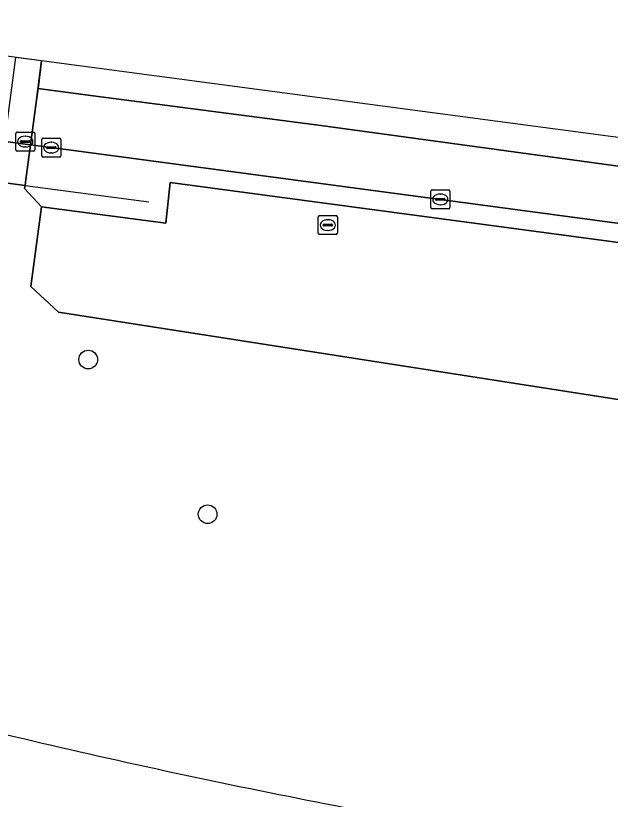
# Model space of a CAD drawing. Extents: x 161258 to 161838, y 380833 to 381727.
# Drawn here: x 161411.42 to 161442.58, y 381667.49 to 381708.56 of the extents above; entities that cross this region are included whole.
import ezdxf

# ---------------------------------------------------------------- set-up
doc = ezdxf.new("R2010")
doc.units = 0
for name, color, linetype in [('IMGEO_Berm_groen', 7, 'Continuous'), ('IMGEO_Boom', 7, 'Continuous'), ('IMGEO_Dek', 7, 'Continuous'), ('IMGEO_Hek', 7, 'Continuous'), ('IMGEO_Kolk', 7, 'Continuous'), ('IMGEO_Rijbaan_lokaal_open', 7, 'Continuous'), ('IMGEO_Rijbaan_regionaal_gesloten', 7, 'Continuous'), ('IMGEO_Rioolput', 7, 'Continuous')]:
    doc.layers.add(name, color=color, linetype=linetype)

msp = doc.modelspace()

# ---------------------------------------------------------------- linework, layer by layer
at = {"layer": 'IMGEO_Berm_groen'}
for points in [[(161412.782, 381706.187), (161411.419, 381706.368), (161410.176, 381697.093), (161407.987, 381697.364), (161406.223, 381684.377), (161405.44, 381678.388)], [(161590.516, 381670.535), (161590.884, 381670.486), (161591.126, 381672.369), (161590.075, 381672.415), (161569.243, 381673.332), (161553.615, 381674.625), (161541.328, 381675.861), (161500, 381680.965), (161479.26, 381683.527), (161448.242, 381687.62), (161413.662, 381693.013), (161412.207, 381694.368), (161412.767, 381698.536), (161411.889, 381699.505), (161411.91, 381699.657), (161411.957, 381699.966), (161412.199, 381701.786), (161412.495, 381704.012), (161412.591, 381704.741), (161412.782, 381706.187)], [(161555.208, 381682.652), (161534.802, 381685.416), (161514.402, 381688.138), (161500, 381690.051), (161493.724, 381690.885), (161474.493, 381693.446), (161433.673, 381698.93), (161413.286, 381701.641), (161412.199, 381701.786), (161411.957, 381699.966), (161411.91, 381699.657), (161411.889, 381699.505), (161412.767, 381698.536), (161419.285, 381697.682), (161419.518, 381699.804), (161598.175, 381675.897)]]:
    msp.add_lwpolyline(points, dxfattribs=at)
for points in [[(161407.391, 381702.43), (161399.416, 381703.498), (161394.6, 381704.143), (161394.342, 381702.289), (161394.298, 381701.973), (161399.133, 381701.338), (161407.042, 381700.297), (161411.91, 381699.657), (161411.957, 381699.966), (161412.199, 381701.786), (161412.186, 381701.788)], [(161419.518, 381699.804), (161419.285, 381697.682), (161412.767, 381698.536), (161412.207, 381694.368), (161413.662, 381693.013), (161448.242, 381687.62), (161479.26, 381683.527), (161500, 381680.965), (161541.328, 381675.861), (161553.615, 381674.625), (161569.243, 381673.332), (161590.075, 381672.415), (161591.126, 381672.369), (161591.138, 381672.463), (161591.581, 381672.404), (161593.354, 381672.734), (161595.231, 381672.953), (161597.877, 381673.07), (161598.175, 381675.897)]]:
    msp.add_lwpolyline(points, close=True, dxfattribs=at)
for centre, radius, start, end in [((161504.204, 382061.363), 401.465, 256.40739, 258.72554), ((161543.847, 382264.023), 607.965, 258.795654, 260.310203)]:
    msp.add_arc(centre, radius, start, end, dxfattribs=at)
at = {"layer": 'IMGEO_Boom'}
for centre in [(161415.224, 381690.533), (161421.481, 381682.428)]:
    msp.add_circle(centre, 0.489, dxfattribs=at)
at = {"layer": 'IMGEO_Dek'}
msp.add_lwpolyline([(161395.21, 381708.555), (161394.908, 381706.353), (161394.6, 381704.143), (161394.342, 381702.289), (161394.298, 381701.973), (161399.133, 381701.338), (161407.042, 381700.297), (161411.91, 381699.657), (161411.957, 381699.966), (161412.199, 381701.786), (161412.495, 381704.012), (161412.782, 381706.187), (161402.163, 381707.599)], close=True, dxfattribs=at)
at = {"layer": 'IMGEO_Hek'}
for points in [[(161411.91, 381699.657), (161407.042, 381700.297)], [(161411.91, 381699.657), (161418.398, 381698.807)]]:
    msp.add_lwpolyline(points, dxfattribs=at)
at = {"layer": 'IMGEO_Kolk'}
for p, q in [((161412.784, 381701.213), (161412.784, 381702.065)), ((161412.859, 381702.139), (161413.711, 381702.139)), ((161413.272, 381701.919), (161413.297, 381701.919)), ((161413.785, 381702.065), (161413.785, 381701.213)), ((161413.043, 381701.633), (161413.043, 381701.645)), ((161413.481, 381701.596), (161413.083, 381701.596)), ((161413.086, 381701.682), (161413.484, 381701.682)), ((161413.527, 381701.645), (161413.527, 381701.633)), ((161413.711, 381701.139), (161412.859, 381701.139)), ((161413.295, 381701.359), (161413.27, 381701.359)), ((161433.247, 381699.429), (161434.099, 381699.429)), ((161433.172, 381698.503), (161433.172, 381699.355)), ((161433.66, 381699.209), (161433.685, 381699.209)), ((161434.173, 381699.355), (161434.173, 381698.503)), ((161433.431, 381698.923), (161433.431, 381698.935)), ((161433.869, 381698.886), (161433.471, 381698.886)), ((161433.474, 381698.972), (161433.872, 381698.972)), ((161433.683, 381698.649), (161433.658, 381698.649)), ((161433.915, 381698.935), (161433.915, 381698.923)), ((161434.099, 381698.429), (161433.247, 381698.429))]:
    msp.add_line(p, q, dxfattribs=at)
for points in [[(161412.784, 381701.213), (161412.784, 381702.065)], [(161412.859, 381702.139), (161413.711, 381702.139)], [(161413.785, 381702.065), (161413.785, 381701.213)], [(161413.711, 381701.139), (161412.859, 381701.139)], [(161433.247, 381699.429), (161434.099, 381699.429)], [(161433.172, 381698.503), (161433.172, 381699.355)], [(161434.173, 381699.355), (161434.173, 381698.503)], [(161434.099, 381698.429), (161433.247, 381698.429)]]:
    msp.add_lwpolyline(points, dxfattribs=at)
for centre, radius, start, end in [((161412.861, 381702.063), 0.0765, 91.552, 178.448), ((161412.861, 381702.063), 0.0765, 91.552, 178.448), ((161413.709, 381702.063), 0.0765, 1.552, 88.448), ((161413.709, 381702.063), 0.0765, 1.552, 88.448), ((161413.083, 381701.642), 0.0403, 85.8775, 175.7526), ((161413.08, 381701.632), 0.0366, 178.938, 274.7102), ((161413.484, 381701.639), 0.043, 264.8664, 352.4533), ((161413.488, 381701.644), 0.0386, 1.7309, 96.639), ((161412.861, 381701.215), 0.0765, 181.552, 268.448), ((161412.861, 381701.215), 0.0765, 181.552, 268.448), ((161413.709, 381701.215), 0.0765, 271.552, 358.448), ((161413.709, 381701.215), 0.0765, 271.552, 358.448), ((161433.249, 381699.353), 0.0765, 91.552, 178.448), ((161433.249, 381699.353), 0.0765, 91.552, 178.448), ((161434.097, 381699.353), 0.0765, 1.552, 88.448), ((161434.097, 381699.353), 0.0765, 1.552, 88.448), ((161433.471, 381698.932), 0.0403, 85.8775, 175.7526), ((161433.468, 381698.922), 0.0366, 178.938, 274.7102), ((161433.872, 381698.929), 0.043, 264.8664, 352.4533), ((161433.876, 381698.934), 0.0386, 1.7309, 96.639), ((161433.249, 381698.505), 0.0765, 181.552, 268.448), ((161433.249, 381698.505), 0.0765, 181.552, 268.448), ((161434.097, 381698.505), 0.0765, 271.552, 358.448), ((161434.097, 381698.505), 0.0765, 271.552, 358.448)]:
    msp.add_arc(centre, radius, start, end, dxfattribs=at)
for centre, major_axis, ratio, start_param, end_param in [((161413.271, 381701.639), (-0.387, 0.002), 0.722429, 4.712389, 7.853982), ((161413.296, 381701.639), (-0.39, 0.002), 0.717154, 1.570796, 4.712389), ((161433.659, 381698.929), (-0.387, 0.002), 0.722429, 4.712389, 7.853982), ((161433.684, 381698.929), (-0.39, 0.002), 0.717154, 1.570796, 4.712389)]:
    msp.add_ellipse(centre, major_axis=major_axis, ratio=ratio, start_param=start_param, end_param=end_param, dxfattribs=at)
at = {"layer": 'IMGEO_Rijbaan_lokaal_open'}
for centre, radius, start, end in [((161504.204, 382061.363), 401.465, 256.40739, 258.72554), ((161543.847, 382264.023), 607.965, 258.795654, 260.310203)]:
    msp.add_arc(centre, radius, start, end, dxfattribs=at)
at = {"layer": 'IMGEO_Rijbaan_regionaal_gesloten'}
msp.add_lwpolyline([(161395.21, 381708.555), (161395.013, 381707.117), (161394.908, 381706.353), (161394.6, 381704.143), (161399.416, 381703.498), (161407.391, 381702.43), (161412.186, 381701.788), (161412.199, 381701.786), (161412.495, 381704.012), (161412.591, 381704.741), (161412.782, 381706.187), (161402.163, 381707.599)], close=True, dxfattribs=at)
for points in [[(161565.314, 381685.907), (161412.782, 381706.187), (161412.591, 381704.741), (161415.082, 381704.402), (161427.417, 381702.793), (161443.512, 381700.599), (161459.49, 381698.497), (161475.55, 381696.312), (161487.694, 381694.714), (161503.684, 381692.551), (161519.925, 381690.409), (161544.014, 381687.173), (161560.228, 381684.995)], [(161412.591, 381704.741), (161412.495, 381704.012), (161412.199, 381701.786), (161413.286, 381701.641), (161433.673, 381698.93), (161474.493, 381693.446), (161493.724, 381690.885), (161500, 381690.051), (161514.402, 381688.138), (161534.802, 381685.416), (161555.208, 381682.652), (161575.643, 381679.932), (161596.053, 381677.191), (161615.451, 381674.598), (161618.127, 381674.239), (161657.266, 381668.988), (161677.666, 381666.255), (161679.007, 381666.04)], [(161560.228, 381684.995), (161544.014, 381687.173), (161519.925, 381690.409), (161503.684, 381692.551), (161487.694, 381694.714), (161475.55, 381696.312), (161459.49, 381698.497), (161443.512, 381700.599), (161427.417, 381702.793), (161415.082, 381704.402), (161412.591, 381704.741)]]:
    msp.add_lwpolyline(points, dxfattribs=at)
at = {"layer": 'IMGEO_Rioolput'}
for p, q in [((161411.423, 381701.53), (161411.423, 381702.382)), ((161411.498, 381702.456), (161412.35, 381702.456)), ((161412.424, 381702.382), (161412.424, 381701.53)), ((161411.682, 381701.95), (161411.682, 381701.962)), ((161412.12, 381701.913), (161411.722, 381701.913)), ((161411.725, 381701.999), (161412.123, 381701.999)), ((161411.911, 381702.236), (161411.936, 381702.236)), ((161412.166, 381701.962), (161412.166, 381701.95)), ((161411.934, 381701.676), (161411.909, 381701.676)), ((161412.35, 381701.456), (161411.498, 381701.456)), ((161427.279, 381697.156), (161427.279, 381698.008)), ((161427.354, 381698.082), (161428.206, 381698.082)), ((161427.767, 381697.862), (161427.792, 381697.862)), ((161428.28, 381698.008), (161428.28, 381697.156)), ((161427.538, 381697.576), (161427.538, 381697.588)), ((161427.976, 381697.539), (161427.578, 381697.539)), ((161427.581, 381697.625), (161427.979, 381697.625)), ((161428.022, 381697.588), (161428.022, 381697.576)), ((161428.206, 381697.082), (161427.354, 381697.082)), ((161427.79, 381697.302), (161427.765, 381697.302))]:
    msp.add_line(p, q, dxfattribs=at)
for points in [[(161411.423, 381701.53), (161411.423, 381702.382)], [(161411.498, 381702.456), (161412.35, 381702.456)], [(161412.424, 381702.382), (161412.424, 381701.53)], [(161412.35, 381701.456), (161411.498, 381701.456)], [(161427.279, 381697.156), (161427.279, 381698.008)], [(161427.354, 381698.082), (161428.206, 381698.082)], [(161428.28, 381698.008), (161428.28, 381697.156)], [(161428.206, 381697.082), (161427.354, 381697.082)]]:
    msp.add_lwpolyline(points, dxfattribs=at)
for centre, radius, start, end in [((161411.5, 381702.38), 0.0765, 91.552, 178.448), ((161411.5, 381702.38), 0.0765, 91.552, 178.448), ((161412.348, 381702.38), 0.0765, 1.552, 88.448), ((161412.348, 381702.38), 0.0765, 1.552, 88.448), ((161411.722, 381701.959), 0.0403, 85.8775, 175.7526), ((161411.719, 381701.949), 0.0366, 178.938, 274.7102), ((161412.123, 381701.956), 0.043, 264.8664, 352.4533), ((161412.127, 381701.961), 0.0386, 1.7309, 96.639), ((161411.5, 381701.532), 0.0765, 181.552, 268.448), ((161411.5, 381701.532), 0.0765, 181.552, 268.448), ((161412.348, 381701.532), 0.0765, 271.552, 358.448), ((161412.348, 381701.532), 0.0765, 271.552, 358.448), ((161427.356, 381698.006), 0.0765, 91.552, 178.448), ((161427.356, 381698.006), 0.0765, 91.552, 178.448), ((161428.204, 381698.006), 0.0765, 1.552, 88.448), ((161428.204, 381698.006), 0.0765, 1.552, 88.448), ((161427.578, 381697.585), 0.0403, 85.8775, 175.7526), ((161427.575, 381697.575), 0.0366, 178.938, 274.7102), ((161427.979, 381697.582), 0.043, 264.8664, 352.4533), ((161427.983, 381697.587), 0.0386, 1.7309, 96.639), ((161427.356, 381697.158), 0.0765, 181.552, 268.448), ((161427.356, 381697.158), 0.0765, 181.552, 268.448), ((161428.204, 381697.158), 0.0765, 271.552, 358.448), ((161428.204, 381697.158), 0.0765, 271.552, 358.448)]:
    msp.add_arc(centre, radius, start, end, dxfattribs=at)
for centre, major_axis, ratio, start_param, end_param in [((161411.91, 381701.956), (-0.387, 0.002), 0.722429, 4.712389, 7.853982), ((161411.935, 381701.956), (-0.39, 0.002), 0.717154, 1.570796, 4.712389), ((161427.766, 381697.582), (-0.387, 0.002), 0.722429, 4.712389, 7.853982), ((161427.791, 381697.582), (-0.39, 0.002), 0.717154, 1.570796, 4.712389)]:
    msp.add_ellipse(centre, major_axis=major_axis, ratio=ratio, start_param=start_param, end_param=end_param, dxfattribs=at)

doc.saveas('drawing.dxf')
